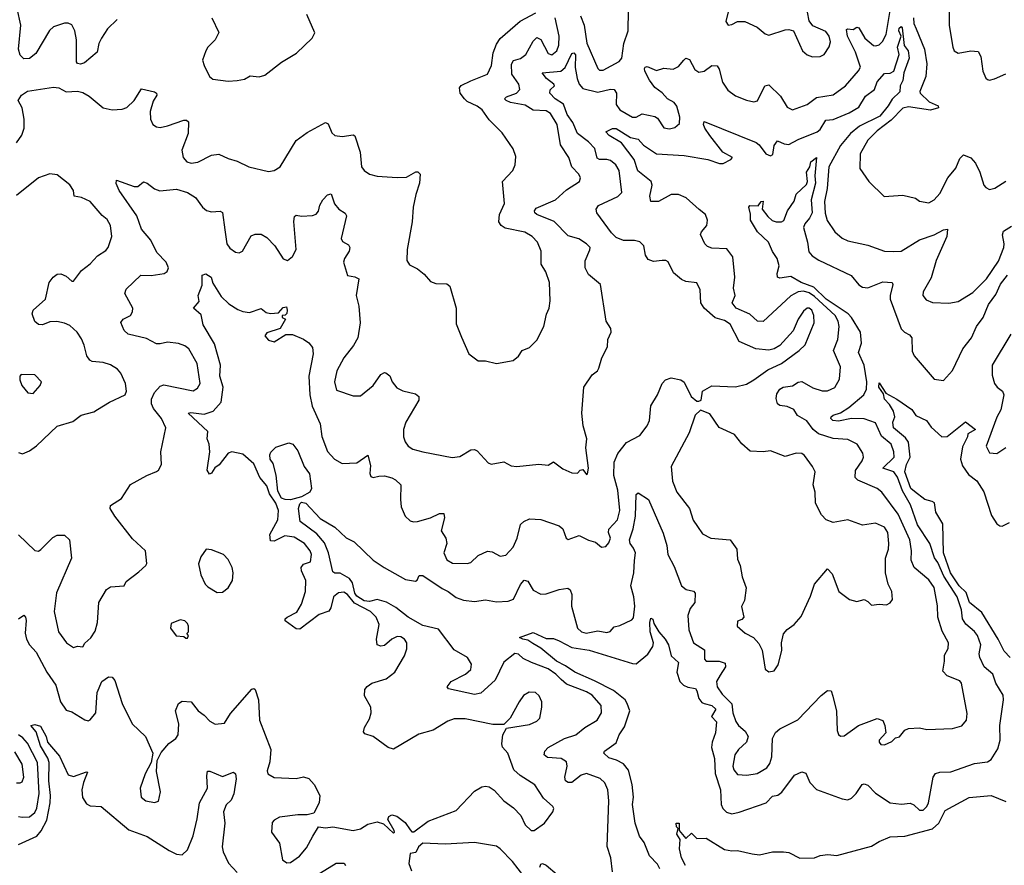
# Model space of a CAD drawing. Extents: x 1443846 to 1577407, y 839182 to 927291.
# Tile 303 of 535: x 1533712 to 1539066, y 849975 to 854575. Entities that reach past the tile are written whole.
import ezdxf

# ---------------------------------------------------------------- set-up
doc = ezdxf.new("R2010")
doc.units = 0

msp = doc.modelspace()

# ---------------------------------------------------------------- linework, layer by layer
at = {"layer": '0CON20XD'}
for points in [[(1534241.4, 854575), (1534189.4, 854525), (1534156.5, 854475), (1534141.8, 854445), (1534132.6, 854397.4), (1534065, 854340.6), (1534042.9, 854332.9), (1534025.8, 854335.8), (1534020.8, 854345), (1534020.9, 854465), (1534012.5, 854515), (1533995, 854547.3), (1533975, 854556.2), (1533955, 854556.1), (1533895, 854535.6), (1533874.7, 854515.3), (1533799.7, 854390.3), (1533765.4, 854364.6), (1533735, 854362.2), (1533715, 854381.4), (1533704.7, 854415), (1533717.6, 854545), (1533697.8, 854635)], [(1534268.8, 854088.8), (1534295, 854097.5), (1534334.6, 854135.4), (1534375, 854198.8), (1534445, 854182), (1534455.5, 854175.5), (1534456.9, 854165), (1534437.5, 854132.5), (1534420.8, 854075), (1534424, 854034), (1534436, 854005), (1534455, 853992.5), (1534475, 853989.2), (1534515, 853997.1), (1534605, 854028.9), (1534618.5, 854028.5), (1534629.1, 854019.1), (1534628.1, 853955), (1534593.1, 853865), (1534601.4, 853825), (1534621.1, 853801.1), (1534645, 853794.5), (1534680.6, 853799.4), (1534755, 853837.1), (1534795, 853844.2), (1534845, 853820), (1534895, 853806), (1534957.5, 853775), (1535065, 853749.1), (1535095, 853754.5), (1535128.9, 853775), (1535215, 853917.1), (1535275, 853961.4), (1535374.4, 854015.6), (1535389.1, 854009.1), (1535409.7, 853959.7), (1535425, 853945.7), (1535465, 853940), (1535525, 853949.2), (1535535, 853943.3), (1535562.7, 853855), (1535571.1, 853775), (1535585, 853754.2), (1535613.8, 853735), (1535655, 853724.4), (1535765, 853716), (1535815, 853718.8), (1535867, 853747), (1535877, 853747), (1535890, 853735), (1535886.7, 853685), (1535865.8, 853624.2), (1535852.2, 853555), (1535845.5, 853475), (1535818.9, 853325), (1535818, 853265), (1535831.7, 853241.7), (1535875, 853219.2), (1535911.1, 853191.1), (1535945, 853150), (1535975, 853140), (1536035, 853138), (1536051.2, 853125), (1536085.8, 853005), (1536085, 852920), (1536115, 852847.5), (1536155, 852757.5), (1536205, 852720), (1536245, 852718.8), (1536305, 852704), (1536395, 852721.4), (1536424.2, 852745), (1536445, 852776.2), (1536485, 852792), (1536525, 852831.2), (1536562.9, 852905), (1536577.3, 852972.7), (1536591.2, 853005), (1536597.1, 853045), (1536592.9, 853145), (1536573.6, 853203.6), (1536548.1, 853245), (1536546.9, 853315), (1536528.5, 853365), (1536498.1, 853395), (1536458.3, 853418.3), (1536351.7, 853441.7), (1536329.5, 853455), (1536317.3, 853475), (1536320.4, 853515), (1536347.8, 853575), (1536337.1, 853695), (1536393.8, 853755), (1536406.2, 853785), (1536410.7, 853830.7), (1536395, 853872.5), (1536335, 853958.8), (1536265, 854030), (1536226.9, 854085), (1536199.2, 854105), (1536145, 854130.5), (1536130.5, 854145), (1536107.5, 854175), (1536102.7, 854205), (1536113.3, 854216.7), (1536165, 854242.1), (1536255, 854278.6), (1536276.9, 854325), (1536286.3, 854395), (1536305, 854442.2), (1536325, 854472.2), (1536433.8, 854566.2), (1536517.9, 854612.1)], [(1534757.1, 854585), (1534794, 854505), (1534775.6, 854465), (1534734.6, 854425.4), (1534723.8, 854406.2), (1534705.7, 854355), (1534714.2, 854325), (1534743.8, 854265), (1534762.2, 854252.2), (1534845, 854240)], [(1534845, 854240), (1534895, 854244.4), (1534935, 854250.8), (1534965, 854268.8), (1535015, 854263.3), (1535045, 854273.8), (1535135, 854343.3), (1535217.7, 854392.3), (1535302.5, 854475), (1535316.4, 854503.6), (1535273, 854603)], [(1536463.5, 854385), (1536505, 854457.8), (1536525, 854478.5), (1536545, 854466.9), (1536585, 854390.5), (1536605, 854383.8), (1536632.9, 854405), (1536644.3, 854435.7), (1536645.2, 854484.8), (1536624.5, 854585.5)], [(1536762.4, 854595), (1536782.4, 854545), (1536796.6, 854446.6), (1536855, 854308.6), (1536865, 854301.1), (1536885, 854300.8), (1536972.3, 854347.7), (1536986.9, 854365), (1536997.4, 854445), (1537020.3, 854515), (1537021.8, 854625)], [(1537567.1, 854625), (1537552.5, 854565), (1537564.3, 854544.3), (1537585, 854548), (1537615, 854565.8), (1537655, 854565.8), (1537722.5, 854535), (1537765, 854497.5), (1537785, 854490), (1537875, 854518.8), (1537895, 854521.2), (1537920, 854515), (1537968.8, 854405), (1537994.3, 854384.3), (1538023.3, 854373.3), (1538065, 854374.4), (1538086.2, 854385), (1538113.4, 854426.6), (1538120.5, 854455), (1538113.5, 854485), (1538095, 854510), (1538025, 854540.8), (1538005, 854568.8), (1537995.3, 854615)], [(1538573.1, 854585), (1538574.5, 854554.5), (1538587.5, 854525), (1538632.3, 854415), (1538644.7, 854335), (1538639.6, 854265), (1538606.2, 854185), (1538609.6, 854175), (1538657.8, 854127.8), (1538706, 854106), (1538708.1, 854095), (1538665, 854083.1), (1538545, 854101), (1538515, 854093.8), (1538451, 854029), (1538375, 853970.9), (1538325, 853920), (1538282.5, 853845), (1538281.4, 853765), (1538330, 853695), (1538412.3, 853612.3), (1538515, 853620.8), (1538583.2, 853603.2), (1538605, 853588), (1538655, 853578), (1538685, 853594.3), (1538715, 853630), (1538758.6, 853715), (1538803, 853767), (1538825, 853820), (1538845, 853840), (1538885, 853822.5), (1538908.8, 853795), (1538933.1, 853745), (1538954.5, 853674.5), (1538965, 853661.2), (1538985, 853651.2), (1539015, 853657.5), (1539074.3, 853695.7)], [(1538308, 854475), (1538355, 854433.6), (1538368, 854432), (1538385, 854438.1), (1538403.4, 854456.6), (1538423.8, 854495), (1538446, 854625)], [(1538766, 854615), (1538765.9, 854544.1), (1538785.8, 854425), (1538794, 854405), (1538815, 854392), (1538884.2, 854405.8), (1538925, 854401.2), (1538939.2, 854375), (1538948.8, 854295), (1538966.4, 854256.4), (1538975, 854250), (1538985, 854246.7), (1539013.8, 854253.8), (1539075, 854280.8)], [(1534215, 850998), (1534229.4, 850979.4), (1534269.6, 850855), (1534324.4, 850744.4), (1534395.8, 850675.8), (1534436.7, 850585), (1534427.5, 850535), (1534395, 850472.5), (1534366.9, 850395), (1534372.9, 850345), (1534397.5, 850325), (1534445, 850316.2), (1534466, 850324), (1534478.1, 850375), (1534456.2, 850485), (1534460, 850545), (1534480.9, 850589.1), (1534522.8, 850637.2), (1534560.8, 850665), (1534573.1, 850685), (1534576.5, 850745), (1534560, 850815), (1534575, 850855.8), (1534595, 850867.5), (1534645, 850864.4), (1534681.9, 850815), (1534715, 850791.4), (1534745, 850758.1), (1534775, 850743.3), (1534825, 850747.5), (1534858.9, 850801.1), (1534975, 850933.3), (1534985, 850936.7), (1534991.7, 850931.7), (1535010, 850875), (1535015.8, 850765), (1535077.5, 850605), (1535073, 850537), (1535058.3, 850488.3), (1535061.7, 850471.7), (1535095, 850452.9), (1535215, 850448), (1535255, 850456.2), (1535285, 850446.7), (1535313.3, 850415), (1535344.2, 850355), (1535340.8, 850315), (1535310.7, 850259.3), (1535275, 850248.8), (1535225, 850250), (1535125, 850236), (1535095, 850220), (1535085, 850207.5), (1535080.8, 850155), (1535124, 850095), (1535141.9, 850005), (1535165, 849989.1), (1535185, 849990.8), (1535232.9, 850025), (1535270.8, 850069.2), (1535306.5, 850133.5), (1535336.7, 850183.3), (1535375, 850178.6), (1535415, 850184.6), (1535525, 850164.3), (1535565, 850172.5), (1535605, 850198), (1535655, 850210.6), (1535690.4, 850200.4), (1535745, 850150), (1535750, 850155), (1535747.8, 850165), (1535713.8, 850223.8), (1535718.9, 850241.1), (1535735, 850249.7), (1535762.4, 850242.4), (1535807.9, 850207.9), (1535835, 850167.5), (1535845, 850157.5), (1535855, 850157.5), (1535933.3, 850215), (1536085, 850273.3), (1536185, 850377.5), (1536225, 850401.4), (1536245, 850405.7), (1536265, 850401.4), (1536292.8, 850382.8), (1536344.2, 850325), (1536397.6, 850287.6), (1536436.9, 850245), (1536461.5, 850195), (1536493.8, 850165), (1536510, 850165), (1536566.7, 850203.3), (1536612, 850265), (1536615.9, 850284.1), (1536610.8, 850295), (1536560.3, 850340.3), (1536513, 850413), (1536432.9, 850462.9), (1536398.9, 850495), (1536365.6, 850585), (1536338.3, 850618.3), (1536333.1, 850635), (1536340, 850685), (1536359.3, 850720.7), (1536485, 850740.6), (1536525, 850759.2), (1536540, 850775), (1536552, 850835), (1536550.8, 850865), (1536536.6, 850896.6), (1536516.7, 850915), (1536483.2, 850916.8), (1536452, 850898), (1536427.5, 850865), (1536380, 850775), (1536345, 850741.2), (1536285, 850740.5), (1536135, 850772.1), (1536075, 850770.9), (1536040.2, 850759.8), (1535960.7, 850709.3), (1535881.9, 850688.1), (1535745, 850605.8), (1535715.6, 850615.6), (1535635, 850676), (1535589.3, 850689.3), (1535581.7, 850701.7), (1535586.2, 850725), (1535615, 850772.5), (1535624, 850805), (1535621.2, 850835), (1535587.3, 850897.3), (1535589.2, 850930.8), (1535601.7, 850948.3), (1535626.7, 850965), (1535705, 850990), (1535751.2, 851025), (1535804, 851115), (1535816.8, 851153.2), (1535816.7, 851185), (1535805, 851204.2), (1535785, 851218.1), (1535765, 851218.9), (1535735, 851204.4), (1535695, 851170.8), (1535675, 851167.5), (1535656.7, 851175), (1535652.2, 851205), (1535666, 851285), (1535651.1, 851325), (1535619.6, 851355), (1535531.7, 851401.7), (1535495, 851448.7), (1535475, 851460.6), (1535445, 851456.5), (1535418.7, 851435), (1535404.3, 851375.7), (1535392.2, 851357.8), (1535339.9, 851340.1), (1535235, 851259.4), (1535215, 851261.1), (1535156, 851305), (1535155.8, 851315), (1535166, 851325), (1535218.6, 851351.4), (1535245, 851395.7), (1535265.9, 851465), (1535267.7, 851525), (1535245, 851576.7), (1535243.1, 851595), (1535255, 851612.5), (1535293.4, 851626.6), (1535299.1, 851665), (1535291.2, 851685), (1535260, 851725), (1535205, 851759.4), (1535153.7, 851766.3), (1535095, 851738.8), (1535075, 851740), (1535072.5, 851775), (1535116, 851854), (1535119.1, 851905), (1535104.1, 851945), (1535070.4, 851995), (1535055, 852039.2), (1535017.1, 852085), (1534985, 852158.8), (1534925, 852212), (1534865, 852224), (1534845, 852216), (1534797.4, 852152.6), (1534773.6, 852136.4), (1534755, 852107.5), (1534743.2, 852103.2), (1534731.1, 852125), (1534746.7, 852225), (1534742.7, 852265), (1534732, 852295), (1534734.5, 852335), (1534627.5, 852435), (1534642, 852438), (1534715, 852428.6), (1534764.3, 852445.7), (1534807.3, 852495), (1534819, 852575), (1534800.4, 852635), (1534804.7, 852695), (1534770.8, 852810.8), (1534710.3, 852915), (1534698.6, 852968.6), (1534656.2, 853005), (1534687.9, 853042.1), (1534681.9, 853075), (1534705, 853130), (1534703.5, 853185), (1534725, 853192.2), (1534753.6, 853175), (1534761.4, 853141.4), (1534808.2, 853068.2), (1534849.5, 853029.5), (1534898.2, 852998.2), (1534925, 852986.7), (1534962.4, 852982.4), (1535025, 853004.2), (1535051.5, 852981.5), (1535076.6, 852976.6), (1535120, 852980), (1535145, 853010), (1535162, 853012), (1535167.1, 852995), (1535164.2, 852975.8), (1535155, 852966.7), (1535140, 852965), (1535140, 852955), (1535157.5, 852945), (1535127.5, 852895), (1535055, 852872), (1535044.2, 852855), (1535065, 852831.2), (1535095, 852823.3), (1535158.3, 852861.7), (1535195, 852862.5), (1535255, 852836.7), (1535285, 852816.7), (1535305, 852792.5), (1535307.5, 852757.5), (1535284.6, 852635), (1535290, 852535), (1535302.2, 852472.2), (1535345, 852376.7), (1535355, 852307.5), (1535385.6, 852225.6), (1535423.8, 852183.8), (1535465, 852161.1), (1535545, 852164.6), (1535605, 852206.7), (1535619.1, 852149.1), (1535615.9, 852105.9), (1535620.8, 852090.8), (1535635, 852084), (1535665, 852091.9), (1535695, 852093.1), (1535735, 852081.9), (1535755, 852072), (1535783.8, 852045), (1535781.9, 851965), (1535787.1, 851925), (1535807.5, 851875), (1535835, 851849.2), (1535853, 851843), (1535875, 851844.4), (1535945.7, 851865.7), (1535995, 851888.2), (1536018.5, 851888.5), (1536022.2, 851865), (1536004.4, 851795), (1536030, 851755), (1536034.4, 851725), (1536018.1, 851675), (1536035, 851635.8), (1536065, 851618.9), (1536145, 851617.5), (1536165, 851622.5), (1536205, 851660.8), (1536255, 851682.9), (1536280.9, 851680.9), (1536325, 851656), (1536355, 851661.2), (1536395.8, 851705), (1536417.8, 851755), (1536435, 851828.8), (1536453.8, 851845), (1536485, 851859.4), (1536545, 851855.6), (1536645, 851821.4), (1536665.7, 851805), (1536684, 851754), (1536695, 851746.7), (1536755, 851768.1), (1536805.9, 851744.1), (1536842.4, 851732.4), (1536875, 851705.8), (1536900, 851710), (1536915, 851728.8), (1536924.4, 851755), (1536914.5, 851785), (1536916.1, 851803.9), (1536963.4, 851855), (1536975.5, 851904.5), (1536964.8, 852014.8), (1536943.5, 852095), (1536945, 852168.6), (1536965.2, 852214.8), (1537011.5, 852275), (1537085, 852312.5), (1537124.6, 852365.4), (1537136.9, 852395), (1537144.2, 852475), (1537180, 852535), (1537206.2, 852595), (1537223.3, 852615), (1537255, 852626), (1537307.5, 852615), (1537325, 852602.5), (1537364.2, 852524.2), (1537395, 852500), (1537405, 852500), (1537417.5, 852505), (1537425.9, 852554.1), (1537475, 852584), (1537605, 852578.5), (1537665, 852592.1), (1537704.7, 852615.3), (1537780.7, 852669.3), (1537854.2, 852705), (1537950.8, 852775), (1537983.4, 852806.6), (1538032.1, 852925), (1538030.9, 852965), (1538019.1, 852995), (1538005, 853006.4), (1537995, 853005.5), (1537975, 852990), (1537944.6, 852945), (1537917.7, 852882.3), (1537845, 852801.9), (1537815.4, 852784.6), (1537785, 852777.3), (1537714.7, 852784.7), (1537625, 852823.9), (1537575, 852919.1), (1537545, 852938), (1537493.4, 852953.4), (1537434.4, 853005), (1537415.5, 853035), (1537412.5, 853105), (1537395, 853143.3), (1537335, 853151.4), (1537311.3, 853161.3), (1537267.6, 853197.6), (1537237.6, 853257.6), (1537225, 853265.7), (1537205, 853265.6), (1537159.1, 853259.1), (1537130, 853270), (1537114.6, 853294.6), (1537105.7, 853345), (1537085, 853366.9), (1537055, 853373.6), (1536995, 853373.6), (1536955, 853390.9), (1536930.7, 853415), (1536850.6, 853525), (1536847.1, 853545), (1536858.6, 853565), (1536965, 853613.9), (1536986.4, 853635), (1536971.6, 853755), (1536954.6, 853785), (1536925, 853808.1), (1536905, 853814.7), (1536864.8, 853814.8), (1536852.4, 853822.4), (1536838.8, 853875), (1536805, 853911.3), (1536745, 853955.6), (1536719.2, 854015), (1536689.5, 854059.5), (1536669.7, 854115), (1536624.1, 854145), (1536594.3, 854175), (1536596.5, 854193.5), (1536620, 854215), (1536616.2, 854225), (1536576.1, 854255), (1536553.3, 854285), (1536654.8, 854295.2), (1536677.5, 854315), (1536715, 854390.6), (1536725, 854395.4), (1536733.8, 854383.8), (1536732.7, 854315), (1536742.6, 854255), (1536755.2, 854225), (1536775, 854200.2), (1536855, 854181.2), (1536925, 854197.2), (1536945.3, 854195.3), (1536957.7, 854175), (1536955, 854113.8), (1536975, 854084.6), (1537045, 854043.8), (1537065, 854044.5), (1537097, 854063), (1537165, 854048.7), (1537179.5, 854039.5), (1537215, 853986.9), (1537245, 853980.5), (1537275, 853988.6), (1537300, 854010), (1537301.5, 854045), (1537285.6, 854105), (1537270.3, 854125), (1537234.8, 854144.8), (1537205, 854177.2), (1537165, 854206.6), (1537137.6, 854245), (1537111.9, 854295), (1537109.8, 854310.2), (1537113, 854317), (1537125, 854320), (1537175, 854298.7), (1537215, 854311.8), (1537265, 854306.5), (1537295, 854320.5), (1537324.4, 854355), (1537335, 854366), (1537355, 854358.6), (1537384.2, 854304.2), (1537405, 854290), (1537435, 854295.5), (1537475, 854325.4), (1537504.6, 854324.6), (1537516.6, 854306.6), (1537534.6, 854235), (1537562.3, 854192.3), (1537605, 854160.9), (1537665, 854136.7), (1537705, 854128.9), (1537725, 854134.3), (1537763.5, 854215), (1537785, 854221.1), (1537849, 854159), (1537885, 854099.2), (1537915, 854084.3), (1537995, 854113.1), (1538045, 854152.1), (1538135, 854165.6), (1538203.1, 854215), (1538274, 854296), (1538283.6, 854316.4), (1538257.8, 854397.8), (1538213.9, 854485), (1538208.3, 854521.7), (1538214.3, 854525.7), (1538245, 854520.9), (1538265, 854534.4), (1538275, 854530.6), (1538308, 854475)], [(1536935, 849940), (1536926.9, 850015), (1536906.6, 850076.6), (1536916.1, 850326.1), (1536910.5, 850385), (1536893.2, 850423.2), (1536867.8, 850447.8), (1536795, 850474.6), (1536765, 850465.4), (1536715, 850425.4), (1536694.2, 850425), (1536680.9, 850435), (1536676.8, 850455), (1536689.4, 850515), (1536685, 850537.1), (1536656.5, 850556.5), (1536581.7, 850561.7), (1536564.4, 850575), (1536567.1, 850595), (1536586.4, 850615), (1536675, 850665.2), (1536736.7, 850685), (1536785.4, 850724.6), (1536852.9, 850765), (1536876.7, 850805), (1536874.5, 850845), (1536825, 850901.3), (1536795, 850918.6), (1536685, 850960.2), (1536655.6, 850985.6), (1536627.1, 851015), (1536585, 851044.1), (1536495, 851077.9), (1536450.6, 851100.6), (1536425, 851123.1), (1536405, 851126.2), (1536345, 851080), (1536297.2, 850982.7), (1536219.3, 850910.7), (1536185, 850904.6), (1536043.8, 850935), (1536036.2, 850945), (1536058.6, 850975), (1536136, 851014), (1536165, 851040.6), (1536168.9, 851068.9), (1536146.6, 851105), (1536075, 851146.2), (1535989.3, 851259.3), (1535905, 851279.7), (1535825.2, 851325.2), (1535756.5, 851376.5), (1535705.9, 851405.9), (1535655, 851420.3), (1535615, 851409.7), (1535585, 851413.5), (1535545, 851439.6), (1535534.7, 851455), (1535521.9, 851511.9), (1535505, 851534.2), (1535455, 851564.1), (1535425, 851563.8), (1535415, 851572), (1535392.1, 851675), (1535369.3, 851729.3), (1535327.4, 851777.4), (1535237.6, 851845), (1535228.8, 851915), (1535235, 851942), (1535245, 851950.4), (1535267.1, 851945), (1535345, 851861.4), (1535425, 851814.3), (1535486.4, 851756.4), (1535530, 851735), (1535635, 851635.6), (1535694.5, 851594.5), (1535809.5, 851529.5), (1535865, 851520.5), (1535873.6, 851526.4), (1535885, 851552), (1535905, 851550.9), (1536009.9, 851479.9), (1536041.9, 851465), (1536085, 851431.8), (1536125, 851417.3), (1536185, 851410.4), (1536245, 851419.1), (1536305, 851407.5), (1536368.9, 851411.1), (1536397.8, 851422.2), (1536435, 851502.9), (1536455, 851525.6), (1536475, 851520.8), (1536505, 851471.8), (1536545, 851450.3), (1536575, 851450.8), (1536645, 851475.3), (1536692.7, 851482.7), (1536705, 851473.3), (1536715, 851447.5), (1536712.1, 851385), (1536745, 851264.4), (1536767.5, 851245), (1536792.4, 851237.6), (1536855, 851251.1), (1536905, 851240.6), (1536922.5, 851247.5), (1536945, 851272.9), (1536975, 851278.6), (1537040.4, 851309.6), (1537049.2, 851320.8), (1537056.2, 851385), (1537051.6, 851435), (1537036, 851495), (1537051.6, 851565), (1537055, 851632.5), (1537060, 851675), (1537050.5, 851700.5), (1537031.7, 851725), (1537028.6, 851745), (1537047.9, 851805), (1537060, 851875), (1537065, 851992.5), (1537075, 852001.2), (1537130.6, 851965), (1537210.9, 851780.9), (1537231.1, 851715), (1537237.3, 851665), (1537270.3, 851600.3), (1537311.5, 851495), (1537335.4, 851475.4), (1537376.9, 851466.9), (1537384.5, 851455), (1537382.5, 851405), (1537357.8, 851372.2), (1537345.5, 851334.5), (1537350.4, 851255), (1537375.3, 851185.3), (1537436.8, 851146.8), (1537436.4, 851096.4), (1537445, 851085.6), (1537515.7, 851085.7), (1537548.1, 851075), (1537550, 851055), (1537521.2, 851008.8), (1537501.1, 850975), (1537504.6, 850945), (1537531.5, 850905), (1537584, 850854), (1537590.6, 850805), (1537606.3, 850756.3), (1537620, 850735), (1537656.7, 850705), (1537673.5, 850675), (1537664.5, 850645), (1537620, 850605), (1537600, 850575), (1537589.2, 850515), (1537595, 850494), (1537615, 850468.6), (1537665.5, 850464.5), (1537722.5, 850475), (1537775, 850505.8), (1537790.5, 850529.5), (1537801.5, 850565), (1537805.5, 850665), (1537821.8, 850698.2), (1537845, 850717.5), (1537943.3, 850766.7), (1538070.9, 850899.1), (1538105, 850926), (1538123.9, 850923.9), (1538134.2, 850895), (1538153.6, 850813.6), (1538157.8, 850707.8), (1538165, 850686.2), (1538175, 850678), (1538195, 850679.2), (1538274, 850735), (1538375, 850773.8), (1538405, 850763.3), (1538416.2, 850735), (1538421.2, 850695), (1538386.7, 850655), (1538386.7, 850645), (1538395, 850632.5), (1538415, 850630), (1538455, 850648.8), (1538475, 850668), (1538495.5, 850674.5), (1538525, 850710), (1538545, 850720), (1538605, 850722.5), (1538645, 850714), (1538785, 850718.9), (1538836.2, 850733.8), (1538860.6, 850765), (1538865, 850800), (1538834, 850965), (1538825, 850978), (1538755, 851006), (1538731.4, 851031.4), (1538741.9, 851085), (1538741.3, 851118.7), (1538761.9, 851155), (1538763.5, 851185), (1538729.3, 851249.3), (1538704.5, 851325.5), (1538703.7, 851386.3), (1538685, 851486), (1538655, 851527.9), (1538575.3, 851595), (1538560.3, 851635), (1538561.3, 851685), (1538551.7, 851745), (1538489.8, 851885), (1538400, 852005), (1538375, 852023.8), (1538270.3, 852070.3), (1538255.5, 852085), (1538257.6, 852122.4), (1538293.6, 852175), (1538300.5, 852195), (1538297.3, 852217.3), (1538265.6, 852265), (1538215, 852290.4), (1538135, 852296.8), (1538055, 852322), (1538027.2, 852345), (1537993.1, 852393.1), (1537942, 852422), (1537921.9, 852455), (1537885, 852471.1), (1537845.6, 852475.6), (1537832.5, 852485), (1537826.4, 852515), (1537829.8, 852540.2), (1537845.3, 852564.7), (1537863.8, 852576.2), (1537915, 852583.5), (1537945, 852602.5), (1537965, 852606), (1538025, 852572.7), (1538075, 852556.6), (1538105, 852556.2), (1538145, 852574.4), (1538170.5, 852619.5), (1538176, 852686), (1538138, 852775), (1538161.1, 852835), (1538167.8, 852905), (1538162.4, 852935), (1538145.8, 852965), (1538035, 853069), (1538005, 853088.8), (1537975, 853098), (1537945.8, 853094.2), (1537905, 853072.7), (1537755, 852933.5), (1537725, 852935.6), (1537682.2, 852972.2), (1537608.5, 853005), (1537585.5, 853035), (1537603.1, 853075), (1537594.4, 853115), (1537601.4, 853175), (1537589.4, 853285), (1537558.1, 853328.1), (1537475, 853332), (1537451.4, 853341.4), (1537438.2, 853355), (1537414.5, 853405.5), (1537419.4, 853420.6), (1537448.9, 853455), (1537452.5, 853485), (1537441.4, 853515), (1537407.5, 853542.5), (1537336, 853605), (1537295, 853624.4), (1537255, 853624.4), (1537185, 853586.7), (1537145, 853586.2), (1537139.5, 853615), (1537150.9, 853675), (1537145.3, 853695), (1537073.2, 853753.2), (1537053.9, 853813.9), (1536984.8, 853904.8), (1536916.7, 853945), (1536898.8, 853965), (1536935, 853983.5), (1536955, 853982.7), (1537034, 853934), (1537075.6, 853925), (1537105, 853892), (1537175, 853845.4), (1537325, 853835.9), (1537453.8, 853813.8), (1537518.3, 853791.7), (1537537, 853793), (1537580, 853815), (1537587.5, 853825), (1537535, 853853.8), (1537465, 853945.5), (1537438.1, 853985), (1537430.8, 854005), (1537435, 854021.2), (1537716.4, 853906.4), (1537733.4, 853893.4), (1537768.6, 853845), (1537795.6, 853834.4), (1537807.9, 853842.1), (1537815, 853890), (1537833.3, 853915), (1537869.1, 853899.1), (1537895, 853896.4), (1537945, 853923.8), (1538049.1, 853965), (1538065, 853977.1), (1538095, 854028.9), (1538135, 854031.8), (1538222.5, 854067.5), (1538275, 854098.9), (1538311.2, 854158.8), (1538361, 854195), (1538375, 854236.6), (1538415, 854282.5), (1538445, 854283.3), (1538465, 854294.2), (1538495.2, 854385), (1538485.6, 854425), (1538504.7, 854485), (1538493.5, 854515), (1538495, 854529.1), (1538505, 854537.3), (1538511.1, 854531.1), (1538522.3, 854435), (1538544.4, 854405), (1538548.5, 854365), (1538520.4, 854285), (1538515.3, 854244.7), (1538500.4, 854215), (1538497.5, 854182.5), (1538456.7, 854143.3), (1538435, 854105.6), (1538389.3, 854050.7), (1538278.3, 853995), (1538230.5, 853955), (1538175, 853889.7), (1538111.9, 853775), (1538103.4, 853656.6), (1538088.5, 853585), (1538092.4, 853522.4), (1538103.3, 853483.3), (1538145, 853420), (1538185, 853386.9), (1538215, 853371.1), (1538325, 853348.5), (1538415, 853315.5), (1538464.5, 853314.5), (1538505, 853315.6), (1538605, 853377.7), (1538684, 853405), (1538735, 853432.5), (1538756.7, 853435), (1538754.4, 853395), (1538696.5, 853265), (1538668.9, 853171.1), (1538624.5, 853095), (1538623.3, 853075), (1538641.1, 853051.1), (1538675, 853035.6), (1538765, 853032), (1538815, 853042.5), (1538895, 853090), (1538968.8, 853165), (1539035, 853261.8), (1539064.1, 853335), (1539066.4, 853355), (1539057.1, 853405), (1539062.7, 853425), (1539105, 853451.6)], [(1533705, 851772.9), (1533795, 851687.5), (1533815, 851684.2), (1533827.6, 851692.4), (1533892.6, 851757.4), (1533915, 851770), (1533955, 851770.8), (1533982.5, 851745), (1533993.1, 851645), (1533912.6, 851457.4), (1533898.8, 851355), (1533922.9, 851245), (1533966.2, 851185), (1534005, 851159.2), (1534027, 851167), (1534055, 851162.5), (1534065.9, 851184.1), (1534097.9, 851212.1), (1534121.7, 851248.3), (1534135.7, 851295), (1534142.9, 851405), (1534184.6, 851475.4), (1534205, 851490.6), (1534280, 851495), (1534290.5, 851519.5), (1534359.5, 851570.5), (1534397.5, 851605), (1534403, 851617), (1534396.7, 851685), (1534325, 851751.2), (1534228.8, 851875), (1534203.3, 851915), (1534205, 851932.5), (1534265, 851970), (1534315, 852046.2), (1534404.1, 852095.9), (1534455, 852116.7), (1534466.7, 852125), (1534482.5, 852155), (1534480, 852225), (1534507.5, 852355), (1534483.5, 852405), (1534440.2, 852460.2), (1534428.1, 852485), (1534428.6, 852511.4), (1534445, 852547.3), (1534475, 852580.9), (1534495, 852587.9), (1534655, 852555.7), (1534679.7, 852570.3), (1534692.9, 852595), (1534676.9, 852705), (1534631.4, 852785), (1534610.6, 852800.6), (1534575, 852814.3), (1534515, 852821.4), (1534475, 852811.4), (1534455, 852812.5), (1534401.3, 852841.3), (1534301.2, 852865), (1534280.8, 852885), (1534262.7, 852927.3), (1534274, 852945), (1534313.6, 852966.4), (1534325.7, 852985), (1534326.9, 853005), (1534282.9, 853085), (1534290.7, 853109.3), (1534371.2, 853185), (1534426.6, 853183.4), (1534497.5, 853195), (1534514, 853205), (1534521.4, 853225), (1534507.7, 853255), (1534457.8, 853307.8), (1534425.7, 853375), (1534374.9, 853434.8), (1534348.2, 853508.2), (1534253.6, 853645), (1534236.7, 853683.3), (1534238.3, 853701.7), (1534335, 853666.9), (1534355, 853667.5), (1534385, 853692.5), (1534405, 853685.7), (1534445, 853655.6), (1534474.5, 853644.5), (1534565, 853652.1), (1534625, 853634.5), (1534667.9, 853607.9), (1534705.5, 853555.5), (1534727.6, 853537.6), (1534755, 853530), (1534802.9, 853532.9), (1534815, 853526), (1534828, 853432), (1534839.2, 853355), (1534855, 853332), (1534885, 853310), (1534905, 853306.2), (1534923.9, 853316.1), (1534970.6, 853399.4), (1534992.7, 853407.3), (1535025, 853408), (1535055, 853390), (1535098.8, 853345), (1535145, 853273.8), (1535167.5, 853265), (1535195, 853285.8), (1535214.5, 853325), (1535203, 853477), (1535206, 853504), (1535215, 853511.2), (1535245, 853506.9), (1535305, 853510), (1535323.3, 853516.7), (1535336.3, 853533.7), (1535344.5, 853565.5), (1535360.8, 853595), (1535385, 853622.5), (1535405, 853628), (1535423.1, 853573.1), (1535447.8, 853545), (1535481.5, 853521.5), (1535488.5, 853508.5), (1535460, 853385), (1535467.9, 853367.9), (1535499.4, 853349.4), (1535507.1, 853335), (1535503.1, 853315), (1535477.5, 853275), (1535472, 853255), (1535494, 853184), (1535535, 853176.7), (1535556.7, 853165), (1535541.4, 853075), (1535556.9, 853016.9), (1535563.1, 852925), (1535550, 852845), (1535527.3, 852802.7), (1535474.6, 852735), (1535436.7, 852665), (1535424.4, 852605), (1535435, 852560), (1535525, 852528), (1535565, 852528), (1535634.7, 852585.3), (1535675.8, 852645), (1535695, 852656), (1535703, 852653), (1535725, 852636.7), (1535737.5, 852605), (1535762.1, 852572.1), (1535795, 852555.8), (1535865, 852539.2), (1535882, 852525), (1535882.5, 852505), (1535811.9, 852385), (1535799.5, 852345), (1535798.5, 852305), (1535807.8, 852277.8), (1535824.7, 852254.7), (1535849.4, 852239.4), (1535905, 852224.5), (1536063.7, 852193.7), (1536105, 852199.5), (1536165, 852234.2), (1536185, 852236), (1536198.8, 852228.8), (1536260, 852165), (1536275, 852156.7), (1536345, 852168.8), (1536385, 852148.8), (1536415, 852144), (1536535, 852156.2), (1536585, 852151.2), (1536615, 852168.8), (1536665, 852132), (1536715, 852110), (1536745, 852107.5), (1536760, 852125), (1536775, 852127.5), (1536795, 852100), (1536800, 852105), (1536805.8, 852135), (1536790, 852245), (1536796, 852295), (1536776.7, 852365), (1536768.8, 852435), (1536780, 852575), (1536825, 852643.3), (1536853.3, 852665), (1536861.2, 852678.8), (1536877.5, 852735), (1536908, 852795), (1536910, 852835), (1536928.8, 852875), (1536926.2, 852895), (1536900.8, 852935), (1536870.8, 853135), (1536805, 853188.8), (1536787.5, 853225), (1536787.7, 853262.3), (1536813, 853323), (1536813.3, 853335), (1536795, 853356.2), (1536752.6, 853382.6), (1536695, 853399.4), (1536617.6, 853477.6), (1536524.2, 853515), (1536512.9, 853525), (1536510.8, 853535), (1536521.1, 853548.9), (1536626, 853595), (1536685, 853649.2), (1536755.7, 853694.3), (1536762, 853715), (1536752, 853735), (1536714.6, 853774.6), (1536697.3, 853825), (1536652.1, 853895), (1536635, 854004.2), (1536598.2, 854065), (1536575, 854079.4), (1536503.4, 854083.4), (1536460.6, 854110.6), (1536381.4, 854125), (1536357.1, 854135), (1536348.6, 854145), (1536358.8, 854155), (1536413.3, 854175), (1536430.8, 854195), (1536426.9, 854225), (1536388.5, 854278.5), (1536386.5, 854333.5), (1536396.8, 854353.2), (1536435, 854363.1), (1536463.5, 854385)], [(1533693.8, 853905), (1533723.8, 853946.2), (1533736.7, 853985), (1533736.1, 854033.9), (1533725.8, 854095), (1533704, 854135), (1533721.2, 854165), (1533755, 854185.7), (1533895, 854208), (1533925, 854203.3), (1533965, 854183.3), (1534025.9, 854185.9), (1534055, 854178.8), (1534088.8, 854158.8), (1534166.7, 854095), (1534214.5, 854084.5), (1534268.8, 854088.8)], [(1538838.2, 851315), (1538833.7, 851365), (1538809.3, 851435), (1538737.1, 851547.1), (1538705, 851622.1), (1538687.6, 851647.6), (1538662.2, 851725), (1538595, 851827.5), (1538556.5, 851936.5), (1538511.9, 852011.9), (1538485, 852087.1), (1538464.7, 852115), (1538405.6, 852135), (1538467.9, 852195), (1538466.1, 852225), (1538450.4, 852265), (1538399, 852309), (1538365, 852382.2), (1538304.1, 852404.1), (1538234.8, 852405.2), (1538165, 852390.2), (1538134.3, 852394.3), (1538123.3, 852405), (1538124.2, 852415), (1538135, 852424.3), (1538175, 852436.9), (1538220, 852465), (1538302.2, 852535), (1538316.2, 852565), (1538318, 852605), (1538304.2, 852695), (1538273.4, 852765), (1538290.2, 852815), (1538284.3, 852875), (1538235.2, 852955), (1538216.8, 852975), (1538098.1, 853055), (1538030.1, 853120.1), (1537961.9, 853145), (1537905, 853178.4), (1537845, 853169.4), (1537832.5, 853175), (1537830.5, 853195), (1537841.8, 853235), (1537830.9, 853275), (1537805, 853314.3), (1537784.5, 853365), (1537725, 853420.5), (1537686.9, 853485), (1537687, 853517), (1537677.5, 853555), (1537682.5, 853565), (1537728, 853562), (1537744.2, 853585), (1537755, 853588), (1537750, 853545), (1537780, 853505), (1537803.3, 853483.3), (1537825, 853474.4), (1537855, 853474.4), (1537867.4, 853482.6), (1537886.9, 853535), (1537923.2, 853586.8), (1537934.7, 853625.3), (1537990.8, 853679.2), (1537996.5, 853695), (1537991.5, 853745), (1538008.8, 853775), (1538015, 853800.8), (1538045, 853825.8), (1538035.2, 853725), (1538040.2, 853685), (1538015.4, 853595), (1538021.2, 853525), (1538007.3, 853495), (1537981, 853465), (1537975.2, 853445), (1537996.5, 853365), (1538002.6, 853312.6), (1538021, 853291), (1538056.8, 853266.8), (1538232.8, 853182.8), (1538275, 853131.9), (1538295, 853120), (1538325, 853116.7), (1538405, 853148.2), (1538455.7, 853145.7), (1538460, 853135), (1538445.5, 853075), (1538445.6, 853055), (1538505, 852892.9), (1538523.3, 852875), (1538551.4, 852861.4), (1538563.3, 852845), (1538565, 852772.5), (1538576.2, 852746.2), (1538685, 852620), (1538735, 852612.5), (1538785, 852667.1), (1538841, 852785), (1538887.6, 852845), (1538914.7, 852905), (1538950.5, 852955), (1538980.2, 853025), (1539019.9, 853080.1), (1539045, 853136.9), (1539083.7, 853185)], [(1533705, 852220), (1533726.4, 852213.6), (1533765, 852228.8), (1533803.4, 852256.6), (1533915, 852364.2), (1534001.7, 852388.3), (1534045.7, 852424.3), (1534115, 852440.8), (1534135.5, 852454.5), (1534200, 852495), (1534285.6, 852534.4), (1534292.5, 852555), (1534286.4, 852596.4), (1534262.6, 852652.6), (1534243.7, 852673.7), (1534205, 852697.5), (1534165, 852710.9), (1534105.5, 852715.5), (1534093.3, 852723.3), (1534077.2, 852747.2), (1534062.7, 852805), (1534047.9, 852837.9), (1534024.5, 852875), (1533985, 852911.1), (1533954.7, 852924.7), (1533913.1, 852933.1), (1533875, 852931.1), (1533835, 852914.4), (1533815, 852916), (1533795, 852933.3), (1533779.2, 852975), (1533786, 852995), (1533853.1, 853055), (1533872.9, 853145), (1533893.3, 853175), (1533915, 853190), (1533935, 853192.5), (1533965, 853180), (1533995, 853153.3), (1534005, 853153.3), (1534048.8, 853211.2), (1534095, 853247.5), (1534135, 853289.4), (1534181.1, 853318.9), (1534193.6, 853336.4), (1534212.5, 853395), (1534206.4, 853455), (1534188.3, 853488.3), (1534160.2, 853510.2), (1534095, 853585.6), (1534048.2, 853608.2), (1534008.8, 853615), (1534004.4, 853645), (1533985, 853677.1), (1533915, 853731.1), (1533875, 853735.5), (1533813.8, 853715), (1533695, 853618.8)], [(1539101.2, 852865), (1539000.9, 852695), (1539001.1, 852641.1), (1539012.3, 852595), (1539027.1, 852575), (1539056.7, 852555), (1539062.9, 852535), (1539047.3, 852452.7), (1539025, 852412), (1538966.9, 852255), (1538985, 852218.8), (1539025, 852214.2), (1539075, 852247.5)], [(1533785, 852540.8), (1533823.3, 852585), (1533830, 852605), (1533795, 852642.5), (1533720, 852645), (1533712.5, 852635), (1533712.5, 852615), (1533723.3, 852585), (1533755.9, 852545.9), (1533785, 852540.8)], [(1539098.9, 851105), (1539065, 851139.1), (1539033.4, 851205), (1538945, 851350), (1538877.3, 851405), (1538858.3, 851458.3), (1538821.3, 851495), (1538773.4, 851565), (1538736.2, 851675), (1538732.6, 851832.6), (1538694, 851895), (1538686, 851946), (1538674.7, 851954.7), (1538635, 851964.8), (1538577.7, 852007.7), (1538558.8, 852025), (1538524.8, 852115.2), (1538534.6, 852155), (1538554.2, 852195), (1538545.8, 852275.8), (1538529.6, 852299.6), (1538464.4, 852355), (1538460.5, 852385), (1538470.6, 852415), (1538463.2, 852445), (1538441.7, 852481.7), (1538415, 852510.8), (1538409.7, 852539.7), (1538384.6, 852575.4), (1538385, 852598.8), (1538422.5, 852542.5), (1538481.2, 852511.2), (1538563.3, 852455), (1538585, 852421.2), (1538643.8, 852395), (1538669.1, 852359.1), (1538725.8, 852305.8), (1538755, 852307.1), (1538855, 852386.7), (1538910, 852345), (1538867.5, 852322.5), (1538866, 852305), (1538839.4, 852250.6), (1538827.9, 852185), (1538838.6, 852148.6), (1538871.7, 852101.7), (1538916.6, 852066.6), (1538955, 852007.1), (1538996.9, 851876.9), (1539025, 851833.1), (1539041.1, 851821.1), (1539055, 851819.4), (1539095, 851839.4)], [(1537785, 851027.5), (1537815, 851032.5), (1537836.2, 851065), (1537855.9, 851144.1), (1537853.8, 851185), (1537866.4, 851233.6), (1537885, 851257.5), (1537923.3, 851285), (1537960.8, 851329.2), (1538011.7, 851438.3), (1538033.8, 851505), (1538105, 851587.5), (1538130.7, 851560.7), (1538166.7, 851465), (1538225, 851420), (1538265, 851410), (1538305, 851420), (1538325, 851410), (1538345, 851390), (1538385, 851396.2), (1538425, 851392.5), (1538445, 851403.3), (1538458.3, 851421.7), (1538453.8, 851465), (1538434.5, 851504.5), (1538419.5, 851565), (1538420.8, 851645), (1538436.1, 851695), (1538437.7, 851725), (1538432.9, 851785), (1538415.4, 851815), (1538365, 851835.6), (1538295, 851824.4), (1538215, 851854.3), (1538135, 851840), (1538097.5, 851855), (1538071.7, 851881.7), (1538040, 851945), (1538038, 852005), (1538027.5, 852045), (1538038, 852115), (1538024, 852145), (1537980, 852205), (1537965, 852214.2), (1537935, 852216), (1537875, 852198), (1537795, 852229.2), (1537755, 852224.3), (1537685, 852228), (1537638.3, 852268.3), (1537599.1, 852319.1), (1537515, 852356), (1537465, 852430), (1537415, 852450), (1537385, 852423.3), (1537351.7, 852328.3), (1537254, 852145), (1537261.9, 852065), (1537285.7, 852005), (1537354, 851915), (1537375, 851852.5), (1537397.8, 851817.8), (1537425, 851778.8), (1537470, 851755), (1537575.7, 851745.7), (1537611.2, 851695), (1537615, 851640), (1537630, 851605), (1537641.2, 851545), (1537662, 851485), (1537654, 851416), (1537636.4, 851383.6), (1537650, 851325), (1537638.3, 851311.7), (1537615, 851302.5), (1537613.3, 851275), (1537657, 851237), (1537702.5, 851215), (1537730.7, 851180.7), (1537750, 851145), (1537765, 851042.5), (1537785, 851027.5)], [(1535185, 851963.8), (1535156, 851964), (1535135, 851971.7), (1535115, 852009.8), (1535107, 852097), (1535090.5, 852160.5), (1535074.7, 852185), (1535071.7, 852208.3), (1535077, 852223), (1535105, 852250), (1535175, 852272.5), (1535197.5, 852265), (1535225, 852228.9), (1535258.9, 852145), (1535287.6, 852105), (1535299.5, 852025), (1535288.8, 852005), (1535245, 851980.2), (1535185, 851963.8)], [(1534785, 851458.8), (1534815, 851461.2), (1534845.6, 851484.4), (1534869.2, 851525), (1534873.1, 851565), (1534866.9, 851595), (1534845, 851638.8), (1534820, 851665), (1534755, 851691.4), (1534725.8, 851694.2), (1534697.3, 851652.7), (1534683.8, 851615), (1534697.5, 851555), (1534720.8, 851505), (1534735, 851490), (1534785, 851458.8)], [(1533705.5, 851315), (1533735, 851336), (1533744.2, 851325), (1533746.6, 851306.6), (1533742.3, 851237.7), (1533748.2, 851205), (1533765, 851174.5), (1533800.8, 851135), (1533859.1, 851025), (1533909.1, 850955), (1533934.5, 850864.5), (1533965, 850818.8), (1533995, 850810), (1534066.1, 850766.1), (1534085, 850761.2), (1534095, 850766), (1534125.5, 850805), (1534133.2, 850915), (1534158.5, 850975), (1534195, 851000), (1534215, 850998)], [(1534625, 851210), (1534630, 851225), (1534620, 851235), (1534630, 851245), (1534630, 851275), (1534625, 851290), (1534610, 851305), (1534585, 851310), (1534535, 851290), (1534532.5, 851265), (1534563.6, 851223.6), (1534605, 851220), (1534615, 851210), (1534625, 851210)], [(1537192.2, 849955), (1537181.2, 849981.2), (1537136, 850026), (1537108.1, 850098.1), (1537082.8, 850132.8), (1537059.3, 850205), (1537044.6, 850305.4), (1537050.4, 850345), (1537042, 850415), (1537022.1, 850492.1), (1536995, 850526.2), (1536957.1, 850547.1), (1536915, 850559.5), (1536888, 850585), (1536892, 850595), (1536955, 850641.9), (1536972.7, 850685), (1537001.1, 850728.9), (1537029.2, 850815), (1537016.2, 850855), (1537004, 850875), (1536940.3, 850925), (1536838.6, 850978.6), (1536730.5, 851025), (1536680.4, 851060.4), (1536631.2, 851085), (1536545.4, 851155.4), (1536502.2, 851182.2), (1536475, 851200.3), (1536447.5, 851205), (1536430, 851215), (1536505, 851242.2), (1536575, 851208.9), (1536615, 851208.2), (1536645, 851196.8), (1536715, 851160.3), (1536808.8, 851145), (1537045, 851071.8), (1537065, 851070.8), (1537127.3, 851122.7), (1537155.3, 851165), (1537157.9, 851185), (1537140, 851245), (1537138.7, 851295), (1537145, 851320), (1537155, 851313.8), (1537161, 851291), (1537187.9, 851245), (1537222.9, 851205), (1537240, 851175), (1537255, 851114.4), (1537295, 851078.8), (1537285.3, 851025), (1537302.1, 850975), (1537322.5, 850955), (1537345, 850943.4), (1537386.3, 850936.4), (1537395, 850924), (1537405, 850883.1), (1537421.3, 850861.3), (1537434.7, 850854.7), (1537476.7, 850845), (1537497.7, 850825), (1537473.9, 850785), (1537501.2, 850755), (1537495.3, 850695), (1537476.8, 850645), (1537473.4, 850615), (1537490.8, 850555), (1537493.7, 850475), (1537522.4, 850385), (1537525.7, 850305.7), (1537535, 850283.5), (1537555, 850263.1), (1537585, 850255.5), (1537625, 850263.5), (1537770.8, 850315), (1537805, 850351.4), (1537835, 850355.7), (1537857.2, 850372.8), (1537925, 850466), (1537965, 850483.1), (1537986.4, 850476.4), (1538008.5, 850425), (1538045, 850386.7), (1538185, 850335.6), (1538215, 850331.9), (1538235, 850340), (1538260, 850365), (1538294.2, 850415), (1538305, 850418.6), (1538325, 850411.4), (1538365, 850367.1), (1538445.6, 850315.6), (1538507, 850307), (1538555, 850312.9), (1538574.5, 850304.5), (1538605, 850274.4), (1538625, 850275.7), (1538644.4, 850295), (1538653.8, 850315), (1538680, 850455), (1538692, 850475), (1538715, 850481.2), (1538775, 850482.5), (1538905, 850527.9), (1538975, 850536.9), (1538995, 850550), (1539031.7, 850608.3), (1539044.1, 850655), (1539041.9, 850735), (1539062.7, 850875), (1539060.8, 850900.8), (1539019.6, 850965), (1539003.5, 851015), (1538957.7, 851055), (1538933.6, 851105), (1538929.2, 851125), (1538939.1, 851175), (1538919.7, 851225), (1538905, 851246.1), (1538856.3, 851286.3), (1538838.2, 851315)], [(1533705, 850088.5), (1533805, 850133.2), (1533828.3, 850161.7), (1533858.8, 850221.2), (1533877.3, 850315), (1533878.8, 850355), (1533869.6, 850435), (1533872.3, 850535), (1533865, 850558.2), (1533824.3, 850625), (1533801.3, 850701.3), (1533772.9, 850735), (1533795, 850740), (1533825, 850730.9), (1533855, 850675.7), (1533862.7, 850645), (1533928.2, 850568.2), (1533975, 850467.8), (1534005, 850457.4), (1534075, 850484), (1534080.7, 850480.7), (1534058, 850425), (1534050.6, 850385), (1534053.6, 850343.6), (1534075, 850310), (1534095, 850298.5), (1534155, 850294.3), (1534305, 850167.2), (1534405, 850131.9), (1534525, 850055.4), (1534565, 850036.2), (1534595, 850032.3), (1534625, 850058.8), (1534655, 850135.6), (1534676.8, 850226.8)], [(1533705, 850241.1), (1533726, 850236), (1533765, 850239.3), (1533795, 850262.1), (1533805, 850286), (1533817.6, 850365), (1533808.9, 850535), (1533755, 850639.7), (1533729.2, 850669.2), (1533705, 850684.8)], [(1533695, 850423.5), (1533715, 850422.9), (1533725, 850428.8), (1533733.8, 850455), (1533725.9, 850525), (1533685, 850591.5)], [(1534676.8, 850226.8), (1534689.8, 850315), (1534733.3, 850395), (1534729.1, 850460.9), (1534733.1, 850486.9), (1534745, 850487.5), (1534815, 850457.5), (1534875, 850481.2), (1534885, 850472.5), (1534888.5, 850445), (1534876.6, 850363.4), (1534861.5, 850328.5), (1534835, 850303.8), (1534820, 850265), (1534826.9, 850205), (1534812.4, 850075), (1534818.3, 850048.3), (1534846.5, 849986.5), (1534895, 849935.7)], [(1537333.1, 849973.1), (1537311.1, 850015), (1537299.3, 850065), (1537304, 850115), (1537286.2, 850145), (1537292.5, 850175), (1537284, 850185), (1537282, 850205), (1537298.8, 850205), (1537297.5, 850165), (1537335, 850120), (1537365, 850150), (1537395, 850120), (1537445, 850122.5), (1537545, 850061.2), (1537584, 850054), (1537615, 850055.6), (1537695, 850036.5), (1537735, 850032.2), (1537805, 850048), (1537865, 850048.8), (1537895, 850043.8), (1537955, 850013.8), (1538033.6, 850016.4), (1538065, 850028.8), (1538106.1, 850033.9), (1538155, 850028.8), (1538345, 850079.2), (1538386.7, 850105), (1538445, 850130), (1538525, 850132.7), (1538675, 850173.8), (1538710.6, 850205), (1538745, 850273.1), (1538875, 850344.5), (1538995, 850354.6), (1539075, 850322.5)], [(1536453.5, 849915), (1536392.3, 849995), (1536325, 850064.4), (1536305, 850078.9), (1536185, 850098.1), (1536025, 850089.4), (1535905, 850096.2), (1535880, 850075), (1535865.8, 850044.2), (1535835, 850040), (1535827.8, 849985), (1535842, 849945)], [(1535325, 849919.7), (1535433.6, 849986.4), (1535475.7, 849985.7), (1535484.1, 849974.1)], [(1536540, 849965), (1536545, 849981.2), (1536555, 849985.6), (1536575, 849976), (1536635, 849924.4)]]:
    msp.add_lwpolyline(points, dxfattribs=at)

doc.saveas('drawing.dxf')
